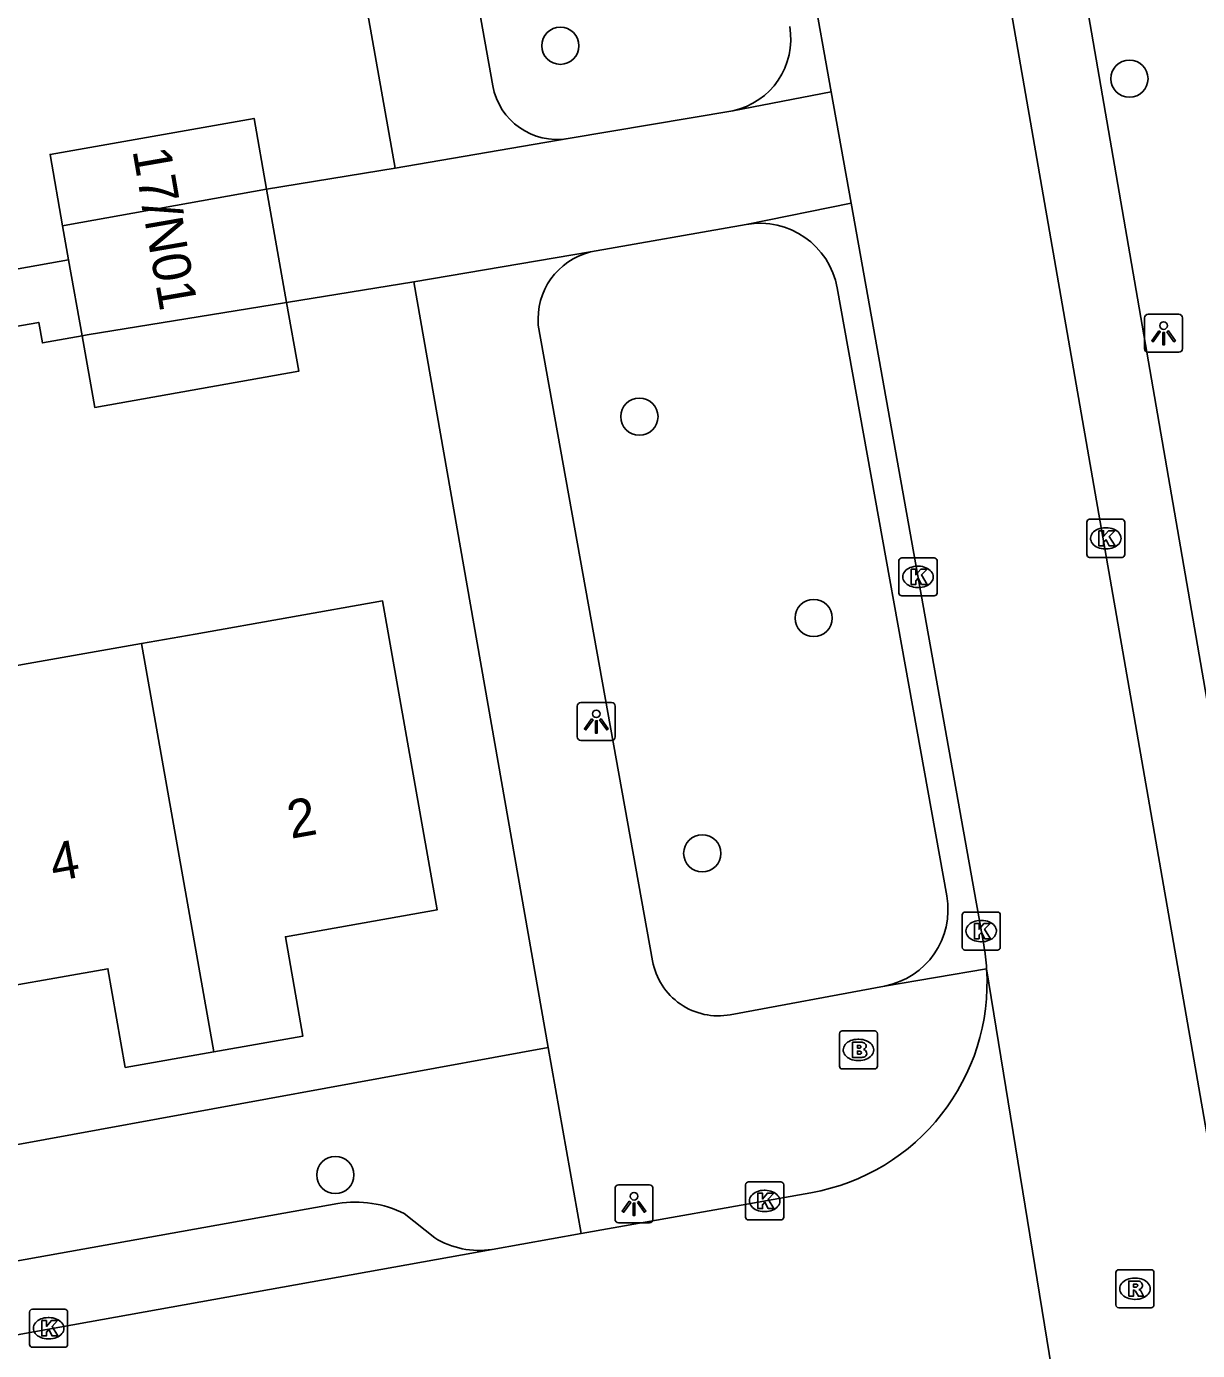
# Model space of a CAD drawing. Extents: x 162880 to 165536, y 384011 to 385179.
# Drawn here: x 164079.26 to 164110.04, y 384657.02 to 384691.82 of the extents above; entities that cross this region are included whole.
import ezdxf

# ---------------------------------------------------------------- set-up
doc = ezdxf.new("R2010")
doc.units = 0
for name, color, linetype in [('IMGEO_Boom', 7, 'Continuous'), ('IMGEO_Brandkraan', 7, 'Continuous'), ('IMGEO_Kolk', 7, 'Continuous'), ('IMGEO_Lichtpunt', 7, 'Continuous'), ('IMGEO_Pand', 7, 'Continuous'), ('IMGEO_Pand_nummerreeks', 7, 'Continuous'), ('IMGEO_Rijbaan_lokaal_open', 7, 'Continuous'), ('IMGEO_Rioolput', 7, 'Continuous'), ('IMGEO_Voetpad_open', 7, 'Continuous')]:
    doc.layers.add(name, color=color, linetype=linetype)

msp = doc.modelspace()

# ---------------------------------------------------------------- linework, layer by layer
at = {"layer": 'IMGEO_Boom'}
for centre in [(164093.296, 384691.316), (164108.253, 384690.45), (164095.373, 384681.569), (164099.952, 384676.275), (164097.025, 384670.09), (164087.381, 384661.636)]:
    msp.add_circle(centre, 0.489, dxfattribs=at)
at = {"layer": 'IMGEO_Brandkraan'}
for p, q in [((164100.63, 384664.498), (164100.63, 384665.35)), ((164100.705, 384665.424), (164101.557, 384665.424)), ((164101.631, 384665.35), (164101.631, 384664.498)), ((164101.118, 384665.204), (164101.143, 384665.204)), ((164101.141, 384664.644), (164101.116, 384664.644)), ((164101.557, 384664.424), (164100.705, 384664.424))]:
    msp.add_line(p, q, dxfattribs=at)
for points in [[(164100.63, 384664.498), (164100.63, 384665.35)], [(164100.705, 384665.424), (164101.557, 384665.424)], [(164101.631, 384665.35), (164101.631, 384664.498)], [(164100.978, 384665.124), (164100.978, 384664.724), (164101.191, 384664.724)], [(164101.209, 384665.124), (164100.978, 384665.124)], [(164101.157, 384665.043), (164101.103, 384665.043), (164101.103, 384664.967)], [(164101.103, 384664.967), (164101.156, 384664.967)], [(164101.165, 384664.891), (164101.103, 384664.891), (164101.103, 384664.81)], [(164101.103, 384664.81), (164101.165, 384664.81)], [(164101.557, 384664.424), (164100.705, 384664.424)]]:
    msp.add_lwpolyline(points, dxfattribs=at)
for centre, radius, start, end in [((164100.707, 384665.348), 0.0765, 91.552, 178.448), ((164100.707, 384665.348), 0.0765, 91.552, 178.448), ((164101.555, 384665.348), 0.0765, 1.552, 88.448), ((164101.555, 384665.348), 0.0765, 1.552, 88.448), ((164101.158, 384665.005), 0.0379, 267.8285, 90.9355), ((164101.213, 384664.979), 0.145, 59.4692, 91.5367), ((164101.238, 384665.026), 0.0922, 285.5137, 58.1501), ((164101.243, 384664.834), 0.105, 301.3115, 78.989), ((164101.166, 384664.85), 0.0404, 269.8759, 90.5077), ((164101.197, 384664.975), 0.251, 268.6676, 293.5347), ((164100.707, 384664.5), 0.0765, 181.552, 268.448), ((164100.707, 384664.5), 0.0765, 181.552, 268.448), ((164101.555, 384664.5), 0.0765, 271.552, 358.448), ((164101.555, 384664.5), 0.0765, 271.552, 358.448)]:
    msp.add_arc(centre, radius, start, end, dxfattribs=at)
for centre, major_axis, ratio, start_param, end_param in [((164101.117, 384664.924), (-0.387, 0.002), 0.722429, 4.712389, 7.853982), ((164101.142, 384664.924), (-0.39, 0.002), 0.717154, 1.570796, 4.712389)]:
    msp.add_ellipse(centre, major_axis=major_axis, ratio=ratio, start_param=start_param, end_param=end_param, dxfattribs=at)
at = {"layer": 'IMGEO_Kolk'}
for p, q in [((164107.206, 384678.87), (164108.058, 384678.87)), ((164107.131, 384677.944), (164107.131, 384678.796)), ((164107.619, 384678.65), (164107.644, 384678.65)), ((164108.132, 384678.796), (164108.132, 384677.944)), ((164102.27, 384677.857), (164103.122, 384677.857)), ((164108.058, 384677.87), (164107.206, 384677.87)), ((164107.642, 384678.09), (164107.617, 384678.09)), ((164102.195, 384676.931), (164102.195, 384677.783)), ((164102.683, 384677.637), (164102.708, 384677.637)), ((164103.196, 384677.783), (164103.196, 384676.931)), ((164103.122, 384676.857), (164102.27, 384676.857)), ((164102.706, 384677.077), (164102.681, 384677.077)), ((164103.856, 384667.621), (164103.856, 384668.473)), ((164103.931, 384668.547), (164104.783, 384668.547)), ((164104.857, 384668.473), (164104.857, 384667.621)), ((164104.344, 384668.327), (164104.369, 384668.327)), ((164104.367, 384667.767), (164104.342, 384667.767)), ((164104.783, 384667.547), (164103.931, 384667.547)), ((164098.24, 384661.454), (164099.092, 384661.454)), ((164098.165, 384660.528), (164098.165, 384661.38)), ((164098.653, 384661.234), (164098.678, 384661.234)), ((164099.166, 384661.38), (164099.166, 384660.528)), ((164099.092, 384660.454), (164098.24, 384660.454)), ((164098.676, 384660.674), (164098.651, 384660.674)), ((164079.344, 384657.182), (164079.344, 384658.034)), ((164079.419, 384658.108), (164080.271, 384658.108)), ((164080.345, 384658.034), (164080.345, 384657.182)), ((164079.832, 384657.888), (164079.857, 384657.888)), ((164079.855, 384657.328), (164079.83, 384657.328)), ((164080.271, 384657.108), (164079.419, 384657.108))]:
    msp.add_line(p, q, dxfattribs=at)
for points in [[(164107.206, 384678.87), (164108.058, 384678.87)], [(164107.131, 384677.944), (164107.131, 384678.796)], [(164107.452, 384678.57), (164107.575, 384678.57), (164107.575, 384678.419), (164107.705, 384678.57), (164107.869, 384678.57), (164107.723, 384678.419), (164107.876, 384678.17), (164107.724, 384678.17), (164107.639, 384678.334), (164107.575, 384678.267), (164107.575, 384678.17), (164107.452, 384678.17), (164107.452, 384678.57)], [(164108.132, 384678.796), (164108.132, 384677.944)], [(164102.27, 384677.857), (164103.122, 384677.857)], [(164108.058, 384677.87), (164107.206, 384677.87)], [(164102.195, 384676.931), (164102.195, 384677.783)], [(164102.516, 384677.557), (164102.639, 384677.557), (164102.639, 384677.406), (164102.769, 384677.557), (164102.933, 384677.557), (164102.787, 384677.406), (164102.94, 384677.157), (164102.788, 384677.157), (164102.703, 384677.321), (164102.639, 384677.254), (164102.639, 384677.157), (164102.516, 384677.157), (164102.516, 384677.557)], [(164103.196, 384677.783), (164103.196, 384676.931)], [(164103.122, 384676.857), (164102.27, 384676.857)], [(164103.856, 384667.621), (164103.856, 384668.473)], [(164103.931, 384668.547), (164104.783, 384668.547)], [(164104.857, 384668.473), (164104.857, 384667.621)], [(164104.177, 384668.247), (164104.3, 384668.247), (164104.3, 384668.096), (164104.43, 384668.247), (164104.594, 384668.247), (164104.448, 384668.096), (164104.601, 384667.847), (164104.449, 384667.847), (164104.364, 384668.011), (164104.3, 384667.944), (164104.3, 384667.847), (164104.177, 384667.847), (164104.177, 384668.247)], [(164104.783, 384667.547), (164103.931, 384667.547)], [(164098.24, 384661.454), (164099.092, 384661.454)], [(164098.165, 384660.528), (164098.165, 384661.38)], [(164098.486, 384661.154), (164098.609, 384661.154), (164098.609, 384661.003), (164098.739, 384661.154), (164098.903, 384661.154), (164098.757, 384661.003), (164098.91, 384660.754), (164098.758, 384660.754), (164098.673, 384660.918), (164098.609, 384660.851), (164098.609, 384660.754), (164098.486, 384660.754), (164098.486, 384661.154)], [(164099.166, 384661.38), (164099.166, 384660.528)], [(164099.092, 384660.454), (164098.24, 384660.454)], [(164079.344, 384657.182), (164079.344, 384658.034)], [(164079.419, 384658.108), (164080.271, 384658.108)], [(164080.345, 384658.034), (164080.345, 384657.182)], [(164079.665, 384657.808), (164079.788, 384657.808), (164079.788, 384657.657), (164079.918, 384657.808), (164080.082, 384657.808), (164079.936, 384657.657), (164080.089, 384657.408), (164079.937, 384657.408), (164079.852, 384657.572), (164079.788, 384657.505), (164079.788, 384657.408), (164079.665, 384657.408), (164079.665, 384657.808)], [(164080.271, 384657.108), (164079.419, 384657.108)]]:
    msp.add_lwpolyline(points, dxfattribs=at)
for centre, start, end in [((164107.208, 384678.794), 91.552, 178.448), ((164107.208, 384678.794), 91.552, 178.448), ((164108.056, 384678.794), 1.552, 88.448), ((164108.056, 384678.794), 1.552, 88.448), ((164102.272, 384677.781), 91.552, 178.448), ((164102.272, 384677.781), 91.552, 178.448), ((164103.12, 384677.781), 1.552, 88.448), ((164103.12, 384677.781), 1.552, 88.448), ((164107.208, 384677.946), 181.552, 268.448), ((164107.208, 384677.946), 181.552, 268.448), ((164108.056, 384677.946), 271.552, 358.448), ((164108.056, 384677.946), 271.552, 358.448), ((164102.272, 384676.933), 181.552, 268.448), ((164102.272, 384676.933), 181.552, 268.448), ((164103.12, 384676.933), 271.552, 358.448), ((164103.12, 384676.933), 271.552, 358.448), ((164103.933, 384668.471), 91.552, 178.448), ((164103.933, 384668.471), 91.552, 178.448), ((164104.781, 384668.471), 1.552, 88.448), ((164104.781, 384668.471), 1.552, 88.448), ((164103.933, 384667.623), 181.552, 268.448), ((164103.933, 384667.623), 181.552, 268.448), ((164104.781, 384667.623), 271.552, 358.448), ((164104.781, 384667.623), 271.552, 358.448), ((164098.242, 384661.378), 91.552, 178.448), ((164098.242, 384661.378), 91.552, 178.448), ((164099.09, 384661.378), 1.552, 88.448), ((164099.09, 384661.378), 1.552, 88.448), ((164098.242, 384660.53), 181.552, 268.448), ((164098.242, 384660.53), 181.552, 268.448), ((164099.09, 384660.53), 271.552, 358.448), ((164099.09, 384660.53), 271.552, 358.448), ((164079.421, 384658.032), 91.552, 178.448), ((164079.421, 384658.032), 91.552, 178.448), ((164080.269, 384658.032), 1.552, 88.448), ((164080.269, 384658.032), 1.552, 88.448), ((164079.421, 384657.184), 181.552, 268.448), ((164079.421, 384657.184), 181.552, 268.448), ((164080.269, 384657.184), 271.552, 358.448), ((164080.269, 384657.184), 271.552, 358.448)]:
    msp.add_arc(centre, 0.0765, start, end, dxfattribs=at)
for centre, major_axis, ratio, start_param, end_param in [((164107.618, 384678.37), (-0.387, 0.002), 0.722429, 4.712389, 7.853982), ((164107.643, 384678.37), (-0.39, 0.002), 0.717154, 1.570796, 4.712389), ((164102.682, 384677.357), (-0.387, 0.002), 0.722429, 4.712389, 7.853982), ((164102.707, 384677.357), (-0.39, 0.002), 0.717154, 1.570796, 4.712389), ((164104.343, 384668.047), (-0.387, 0.002), 0.722429, 4.712389, 7.853982), ((164104.368, 384668.047), (-0.39, 0.002), 0.717154, 1.570796, 4.712389), ((164098.652, 384660.954), (-0.387, 0.002), 0.722429, 4.712389, 7.853982), ((164098.677, 384660.954), (-0.39, 0.002), 0.717154, 1.570796, 4.712389), ((164079.831, 384657.608), (-0.387, 0.002), 0.722429, 4.712389, 7.853982), ((164079.856, 384657.608), (-0.39, 0.002), 0.717154, 1.570796, 4.712389)]:
    msp.add_ellipse(centre, major_axis=major_axis, ratio=ratio, start_param=start_param, end_param=end_param, dxfattribs=at)
at = {"layer": 'IMGEO_Lichtpunt'}
for p, q in [((164108.652, 384684.163), (164108.652, 384683.356)), ((164108.652, 384684.163), (164108.652, 384683.356)), ((164109.554, 384684.258), (164108.746, 384684.258)), ((164109.554, 384684.258), (164108.746, 384684.258)), ((164109.648, 384683.356), (164109.648, 384684.163)), ((164109.648, 384683.356), (164109.648, 384684.163)), ((164108.746, 384683.262), (164109.554, 384683.262)), ((164108.746, 384683.262), (164109.554, 384683.262)), ((164094.643, 384674.054), (164093.835, 384674.054)), ((164094.643, 384674.054), (164093.835, 384674.054)), ((164093.741, 384673.959), (164093.741, 384673.152)), ((164093.741, 384673.959), (164093.741, 384673.152)), ((164094.737, 384673.152), (164094.737, 384673.959)), ((164094.737, 384673.152), (164094.737, 384673.959)), ((164093.835, 384673.058), (164094.643, 384673.058)), ((164093.835, 384673.058), (164094.643, 384673.058)), ((164094.733, 384661.28), (164094.733, 384660.473)), ((164094.733, 384661.28), (164094.733, 384660.473)), ((164095.635, 384661.375), (164094.827, 384661.375)), ((164095.635, 384661.375), (164094.827, 384661.375)), ((164095.729, 384660.473), (164095.729, 384661.28)), ((164095.729, 384660.473), (164095.729, 384661.28)), ((164094.827, 384660.379), (164095.635, 384660.379)), ((164094.827, 384660.379), (164095.635, 384660.379))]:
    msp.add_line(p, q, dxfattribs=at)
for points in [[(164109.026, 384683.827), (164109.065, 384683.799), (164108.877, 384683.537), (164108.839, 384683.564), (164109.026, 384683.827)], [(164109.128, 384683.779), (164109.175, 384683.779), (164109.175, 384683.457), (164109.128, 384683.457), (164109.128, 384683.779)], [(164109.238, 384683.799), (164109.276, 384683.826), (164109.463, 384683.564), (164109.424, 384683.536), (164109.238, 384683.799)], [(164094.115, 384673.623), (164094.154, 384673.595), (164093.966, 384673.333), (164093.928, 384673.36), (164094.115, 384673.623)], [(164094.327, 384673.595), (164094.365, 384673.622), (164094.552, 384673.36), (164094.513, 384673.332), (164094.327, 384673.595)], [(164094.217, 384673.575), (164094.264, 384673.575), (164094.264, 384673.253), (164094.217, 384673.253), (164094.217, 384673.575)], [(164095.107, 384660.944), (164095.146, 384660.916), (164094.958, 384660.654), (164094.92, 384660.681), (164095.107, 384660.944)], [(164095.209, 384660.896), (164095.256, 384660.896), (164095.256, 384660.574), (164095.209, 384660.574), (164095.209, 384660.896)], [(164095.319, 384660.916), (164095.357, 384660.943), (164095.544, 384660.681), (164095.505, 384660.653), (164095.319, 384660.916)]]:
    msp.add_lwpolyline(points, dxfattribs=at)
for centre in [(164109.151, 384683.961), (164094.24, 384673.757), (164095.232, 384661.078)]:
    msp.add_circle(centre, 0.0994, dxfattribs=at)
for centre, start, end in [((164108.746, 384684.163), 90, 180), ((164108.746, 384684.163), 90, 180), ((164109.554, 384684.163), 0, 90), ((164109.554, 384684.163), 0, 90), ((164108.746, 384683.356), 180, 270), ((164108.746, 384683.356), 180, 270), ((164109.554, 384683.356), 270, 0), ((164109.554, 384683.356), 270, 360), ((164093.835, 384673.959), 90, 180), ((164093.835, 384673.959), 90, 180), ((164094.643, 384673.959), 0, 90), ((164094.643, 384673.959), 0, 90), ((164093.835, 384673.152), 180, 270), ((164093.835, 384673.152), 180, 270), ((164094.643, 384673.152), 270, 0), ((164094.643, 384673.152), 270, 360), ((164094.827, 384661.28), 90, 180), ((164094.827, 384661.28), 90, 180), ((164095.635, 384661.28), 0, 90), ((164095.635, 384661.28), 0, 90), ((164094.827, 384660.473), 180, 270), ((164094.827, 384660.473), 180, 270), ((164095.635, 384660.473), 270, 0), ((164095.635, 384660.473), 270, 360)]:
    msp.add_arc(centre, 0.0946, start, end, dxfattribs=at)
at = {"layer": 'IMGEO_Pand'}
for points in [[(164080.213, 384686.585), (164079.882, 384688.461), (164085.245, 384689.408), (164085.574, 384687.545)], [(164085.574, 384687.545), (164080.354, 384686.61), (164080.213, 384686.585)], [(164086.1, 384684.568), (164085.574, 384687.545)], [(164080.371, 384685.692), (164080.213, 384686.585)], [(164080.724, 384683.694), (164080.371, 384685.692)], [(164080.724, 384683.694), (164080.857, 384683.718), (164086.1, 384684.568)], [(164086.1, 384684.568), (164086.42, 384682.76), (164081.057, 384681.812), (164080.724, 384683.694)], [(164082.29, 384675.605), (164083.698, 384675.854), (164088.621, 384676.724), (164090.055, 384668.604), (164086.067, 384667.899), (164086.529, 384665.289), (164084.186, 384664.875)], [(164076.078, 384674.508), (164082.29, 384675.605)], [(164082.29, 384675.605), (164084.186, 384664.875)], [(164084.186, 384664.875), (164081.86, 384664.464), (164081.402, 384667.058), (164077.515, 384666.371)]]:
    msp.add_lwpolyline(points, dxfattribs=at)
at = {"layer": 'IMGEO_Rijbaan_lokaal_open'}
for points in [[(164116.13, 384629.198), (164104.857, 384693.889)], [(164100.412, 384690.104), (164099.894, 384693.001)], [(164100.412, 384690.104), (164100.936, 384687.175)], [(164104.424, 384667.682), (164100.936, 384687.175)], [(164106.842, 384652.645), (164104.5, 384667.056)], [(164093.845, 384660.095), (164099.879, 384661.168)], [(164093.845, 384660.095), (164091.499, 384659.678)], [(164091.499, 384659.678), (164046.479, 384651.59)]]:
    msp.add_lwpolyline(points, dxfattribs=at)
for centre, radius, start, end in [((164099.017, 384666.708), 5.494, 3.6322, 10.2122), ((164098.896, 384666.697), 5.615, 280.0801, 3.6691)]:
    msp.add_arc(centre, radius, start, end, dxfattribs=at)
at = {"layer": 'IMGEO_Rioolput'}
for p, q in [((164107.897, 384658.221), (164107.897, 384659.073)), ((164107.972, 384659.147), (164108.824, 384659.147)), ((164108.898, 384659.073), (164108.898, 384658.221)), ((164108.385, 384658.927), (164108.41, 384658.927)), ((164108.408, 384658.367), (164108.383, 384658.367)), ((164108.824, 384658.147), (164107.972, 384658.147))]:
    msp.add_line(p, q, dxfattribs=at)
for points in [[(164107.897, 384658.221), (164107.897, 384659.073)], [(164107.972, 384659.147), (164108.824, 384659.147)], [(164108.898, 384659.073), (164108.898, 384658.221)], [(164108.486, 384658.845), (164108.234, 384658.847), (164108.234, 384658.447)], [(164108.412, 384658.766), (164108.358, 384658.766), (164108.358, 384658.685)], [(164108.358, 384658.685), (164108.41, 384658.685)], [(164108.234, 384658.447), (164108.358, 384658.447), (164108.358, 384658.609), (164108.369, 384658.609)], [(164108.416, 384658.58), (164108.487, 384658.447), (164108.627, 384658.447), (164108.562, 384658.573)], [(164108.824, 384658.147), (164107.972, 384658.147)]]:
    msp.add_lwpolyline(points, dxfattribs=at)
for centre, radius, start, end in [((164107.974, 384659.071), 0.0765, 91.552, 178.448), ((164107.974, 384659.071), 0.0765, 91.552, 178.448), ((164108.822, 384659.071), 0.0765, 1.552, 88.448), ((164108.822, 384659.071), 0.0765, 1.552, 88.448), ((164108.394, 384658.874), 0.19, 274.7715, 282.9687), ((164108.418, 384658.67), 0.0964, 77.0061, 93.1865), ((164108.432, 384658.727), 0.0378, 276.6634, 79.6772), ((164108.485, 384658.735), 0.109, 350.3612, 89.416), ((164108.483, 384658.735), 0.112, 277.5842, 350.9817), ((164108.368, 384658.556), 0.0533, 26.0293, 88.6989), ((164108.467, 384658.52), 0.108, 29.5134, 73.7905), ((164107.974, 384658.223), 0.0765, 181.552, 268.448), ((164107.974, 384658.223), 0.0765, 181.552, 268.448), ((164108.822, 384658.223), 0.0765, 271.552, 358.448), ((164108.822, 384658.223), 0.0765, 271.552, 358.448)]:
    msp.add_arc(centre, radius, start, end, dxfattribs=at)
for centre, major_axis, ratio, start_param, end_param in [((164108.384, 384658.647), (-0.387, 0.002), 0.722429, 4.712389, 7.853982), ((164108.409, 384658.647), (-0.39, 0.002), 0.717154, 1.570796, 4.712389)]:
    msp.add_ellipse(centre, major_axis=major_axis, ratio=ratio, start_param=start_param, end_param=end_param, dxfattribs=at)
at = {"layer": 'IMGEO_Voetpad_open'}
for points in [[(164091.518, 384690.265), (164088.264, 384708.473)], [(164088.953, 384688.099), (164085.398, 384708.147)], [(164104.762, 384706.125), (164117.463, 384632.646)], [(164097.825, 384689.608), (164100.412, 384690.104)], [(164093.497, 384688.876), (164097.825, 384689.608)], [(164088.953, 384688.099), (164093.497, 384688.876)], [(164085.574, 384687.545), (164088.953, 384688.099)], [(164100.936, 384687.175), (164098.178, 384686.622)], [(164098.178, 384686.622), (164094.088, 384685.897)], [(164094.088, 384685.897), (164089.448, 384685.115)], [(164054.488, 384681.062), (164080.371, 384685.692)], [(164089.448, 384685.115), (164086.1, 384684.568)], [(164092.976, 384664.987), (164089.448, 384685.115)], [(164100.573, 384684.95), (164103.451, 384668.969)], [(164080.724, 384683.694), (164079.68, 384683.506), (164079.585, 384684.044), (164078.314, 384683.82)], [(164095.721, 384667.262), (164092.716, 384683.974)], [(164101.816, 384666.602), (164104.5, 384667.056)], [(164101.816, 384666.602), (164097.762, 384665.849)], [(164040.084, 384655.318), (164092.976, 384664.987)], [(164092.976, 384664.987), (164093.845, 384660.095)], [(164087.447, 384660.89), (164049.966, 384654.174)], [(164089.993, 384659.985), (164089.194, 384660.624)]]:
    msp.add_lwpolyline(points, dxfattribs=at)
for centre, radius, start, end in [((164097.431, 384691.489), 1.922, 281.8202, 10.0035), ((164093.213, 384690.575), 1.723, 190.3733, 279.499), ((164098.534, 384684.581), 2.072, 10.2597, 99.9009), ((164094.526, 384684.133), 1.817, 103.9527, 185.034), ((164101.444, 384668.607), 2.039, 280.505, 10.2256), ((164097.442, 384667.567), 1.747, 190.0407, 280.569), ((164087.897, 384657.977), 2.947, 63.8977, 98.7875), ((164091.162, 384661.873), 2.221, 238.2355, 278.7206)]:
    msp.add_arc(centre, radius, start, end, dxfattribs=at)

# ---------------------------------------------------------------- texts
at = {"layer": 'IMGEO_Pand_nummerreeks'}
for s, rotation, p in [('17/N01', 279.8203, (164082.047, 384688.565)), ('2', 10.2507, (164086.214, 384670.471)), ('4', 10.2507, (164079.979, 384669.343))]:
    msp.add_text(s, height=1, rotation=rotation, dxfattribs=at).set_placement(p)

doc.saveas('drawing.dxf')
